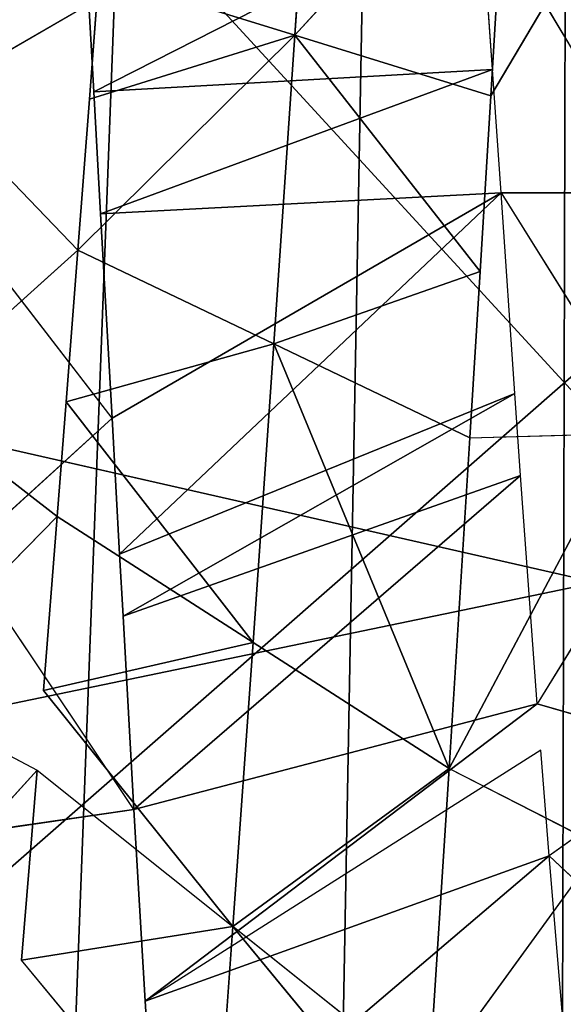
# Model space of a CAD drawing. Extents: x 0 to 40, y 0 to 81.9.
# Tile 544 of 623: x 36.228 to 36.532, y 74.023 to 74.573. Entities that reach past the tile are written whole.
import ezdxf

# ---------------------------------------------------------------- set-up
doc = ezdxf.new("R2010")
doc.units = 0
doc.header["$LTSCALE"] = 25.4
doc.layers.get('0').update_dxf_attribs({"color": 13, "linetype": 'CONTINUOUS'})

# ---------------------------------------------------------------- blocks, each defined once
blk = doc.blocks.new('ICE-TUBE-LED-S-8118_STL')
at = {"color": 0}
for p, q in [((74.57777, -14.44387, 44.36372), (74.20421, -12.64387, 44.55978)), ((74.57777, -14.44387, 44.36372), (74.20421, -12.64387, 44.55978)), ((74.57777, -14.44387, 47.63628), (74.20421, -12.64387, 47.44022)), ((74.57777, -14.44387, 47.63628), (74.20421, -12.64387, 47.44022)), ((74.57777, -14.44387, 44.36372), (74.98739, -12.64387, 44.26276)), ((74.57777, -14.44387, 44.36372), (74.98739, -12.64387, 44.26276)), ((74.57777, -14.44387, 47.63628), (74.98739, -12.64387, 47.73724)), ((74.57777, -14.44387, 47.63628), (74.98739, -12.64387, 47.73724)), ((74.36684, -14.03571, 44.66695), (74.47309, -14.13179, 44.60629)), ((74.5175, -14.04784, 44.58406), (74.47309, -14.13179, 44.60629)), ((74.61471, -14.14302, 44.54131), (74.5175, -14.04784, 44.58406)), ((74.61471, -14.14302, 44.54131), (74.6787, -14.06052, 44.5173)), ((74.6787, -14.06052, 44.5173), (74.76353, -14.15458, 44.49025)), ((74.84776, -14.07352, 44.4685), (74.76353, -14.15458, 44.49025)), ((74.85184, -14.07593, 47.91897), (74.90082, -14.16064, 47.92717)), ((74.66973, -14.17368, 47.87699), (74.7922, -14.07931, 47.90724)), ((74.451, -14.18588, 47.80111), (74.59377, -14.09039, 47.85392)), ((74.66973, -14.17368, 47.87699), (74.59377, -14.09039, 47.85392)), ((74.451, -14.18588, 47.80111), (74.43847, -14.09911, 47.79586)), ((74.23706, -14.23043, 44.52503), (74.36684, -14.12321, 44.66695)), ((74.47309, -14.13179, 44.60629), (74.36684, -14.12321, 44.66695)), ((74.38564, -14.24117, 44.43824), (74.36684, -14.12321, 44.66695)), ((74.38564, -14.24117, 44.43824), (74.36684, -14.12321, 44.66695)), ((74.47309, -14.13179, 44.60629), (74.38564, -14.24117, 44.43824)), ((74.5175, -14.13534, 44.58406), (74.38564, -14.24117, 44.43824)), ((74.5175, -14.13534, 44.58406), (74.54433, -14.25239, 44.36542)), ((74.5175, -14.13534, 44.58406), (74.54433, -14.25239, 44.36542)), ((74.61471, -14.14302, 44.54131), (74.5175, -14.13534, 44.58406)), ((74.61471, -14.14302, 44.54131), (74.54433, -14.25239, 44.36542)), ((74.61471, -14.14302, 44.54131), (74.54433, -14.25239, 44.36542)), ((74.6787, -14.14802, 44.5173), (74.61471, -14.14302, 44.54131)), ((74.54433, -14.25239, 44.36542), (74.6787, -14.14802, 44.5173)), ((74.54433, -14.25239, 44.36542), (74.6787, -14.14802, 44.5173)), ((74.6787, -14.14802, 44.5173), (74.71111, -14.26395, 44.3082)), ((74.6787, -14.14802, 44.5173), (74.71111, -14.26395, 44.3082)), ((74.76353, -14.15458, 44.49025), (74.6787, -14.14802, 44.5173)), ((74.71111, -14.26395, 44.3082), (74.76353, -14.15458, 44.49025)), ((74.71111, -14.26395, 44.3082), (74.76353, -14.15458, 44.49025)), ((74.84776, -14.16102, 44.4685), (74.76353, -14.15458, 44.49025)), ((74.88359, -14.27568, 44.2678), (74.76353, -14.15458, 44.49025)), ((74.88359, -14.27568, 44.2678), (74.76353, -14.15458, 44.49025)), ((74.84776, -14.16102, 44.4685), (74.88359, -14.27568, 44.2678)), ((74.84776, -14.16102, 44.4685), (74.88359, -14.27568, 44.2678)), ((74.91746, -14.16631, 44.4542), (74.84776, -14.16102, 44.4685)), ((74.85184, -14.16343, 47.91897), (74.90082, -14.16064, 47.92717)), ((74.78381, -14.16728, 47.90543), (74.85184, -14.16343, 47.91897)), ((74.96171, -14.37918, 47.55319), (74.85184, -14.16343, 47.91897)), ((74.85184, -14.16343, 47.91897), (74.86434, -14.38603, 47.53521)), ((74.85184, -14.16343, 47.91897), (74.86434, -14.38603, 47.53521)), ((74.96171, -14.37918, 47.55319), (74.85184, -14.16343, 47.91897)), ((74.91746, -14.16631, 44.4542), (74.88359, -14.27568, 44.2678)), ((74.91746, -14.16631, 44.4542), (74.88359, -14.27568, 44.2678)), ((74.66973, -14.17368, 47.87699), (74.78381, -14.16728, 47.90543)), ((74.78381, -14.16728, 47.90543), (74.86434, -14.38603, 47.53521)), ((74.78381, -14.16728, 47.90543), (74.86434, -14.38603, 47.53521)), ((74.78381, -14.16728, 47.90543), (74.79556, -14.39083, 47.51861)), ((74.78381, -14.16728, 47.90543), (74.79556, -14.39083, 47.51861)), ((74.59377, -14.17789, 47.85392), (74.66973, -14.17368, 47.87699)), ((74.66973, -14.17368, 47.87699), (74.79556, -14.39083, 47.51861)), ((74.66973, -14.17368, 47.87699), (74.79556, -14.39083, 47.51861)), ((74.451, -14.18588, 47.80111), (74.55914, -14.1798, 47.84226)), ((74.55914, -14.1798, 47.84226), (74.59377, -14.17789, 47.85392)), ((74.6376, -14.4017, 47.46764), (74.55914, -14.1798, 47.84226)), ((74.6376, -14.4017, 47.46764), (74.55914, -14.1798, 47.84226)), ((74.68333, -14.39855, 47.48431), (74.55914, -14.1798, 47.84226)), ((74.68333, -14.39855, 47.48431), (74.55914, -14.1798, 47.84226)), ((74.68333, -14.39855, 47.48431), (74.59377, -14.17789, 47.85392)), ((74.68333, -14.39855, 47.48431), (74.59377, -14.17789, 47.85392)), ((74.79556, -14.39083, 47.51861), (74.59377, -14.17789, 47.85392)), ((74.79556, -14.39083, 47.51861), (74.59377, -14.17789, 47.85392)), ((74.34402, -14.19224, 47.7529), (74.451, -14.18588, 47.80111)), ((74.51001, -14.41099, 47.41231), (74.451, -14.18588, 47.80111)), ((74.51001, -14.41099, 47.41231), (74.451, -14.18588, 47.80111)), ((74.6376, -14.4017, 47.46764), (74.451, -14.18588, 47.80111)), ((74.6376, -14.4017, 47.46764), (74.451, -14.18588, 47.80111)), ((74.23883, -14.19885, 47.69761), (74.34402, -14.19224, 47.7529)), ((74.42526, -14.4176, 47.36776), (74.34402, -14.19224, 47.7529)), ((74.48423, -14.41296, 47.39945), (74.34402, -14.19224, 47.7529)), ((74.42526, -14.4176, 47.36776), (74.34402, -14.19224, 47.7529)), ((74.51001, -14.41099, 47.41231), (74.34402, -14.19224, 47.7529)), ((74.42526, -14.4176, 47.36776), (74.23883, -14.19885, 47.69761)), ((74.42526, -14.4176, 47.36776), (74.23883, -14.19885, 47.69761)), ((74.23706, -14.23043, 44.52503), (74.38564, -14.24117, 44.43824)), ((74.23706, -14.23043, 44.52503), (74.38564, -14.24117, 44.43824)), ((74.25606, -14.34781, 44.29277), (74.38564, -14.24117, 44.43824)), ((74.29819, -14.35054, 44.27018), (74.38564, -14.24117, 44.43824)), ((74.54433, -14.25239, 44.36542), (74.38564, -14.24117, 44.43824)), ((74.38564, -14.24117, 44.43824), (74.47396, -14.36177, 44.18953)), ((74.38564, -14.24117, 44.43824), (74.47396, -14.36177, 44.18953)), ((74.54433, -14.25239, 44.36542), (74.38564, -14.24117, 44.43824)), ((74.54433, -14.25239, 44.36542), (74.47396, -14.36177, 44.18953)), ((74.54433, -14.25239, 44.36542), (74.47396, -14.36177, 44.18953)), ((74.71111, -14.26395, 44.3082), (74.54433, -14.25239, 44.36542)), ((74.71111, -14.26395, 44.3082), (74.54433, -14.25239, 44.36542)), ((74.71111, -14.26395, 44.3082), (74.47396, -14.36177, 44.18953)), ((74.71111, -14.26395, 44.3082), (74.47396, -14.36177, 44.18953)), ((74.71111, -14.26395, 44.3082), (74.65868, -14.37333, 44.12616)), ((74.71111, -14.26395, 44.3082), (74.65868, -14.37333, 44.12616)), ((74.75161, -14.37906, 44.10186), (74.71111, -14.26395, 44.3082)), ((74.71111, -14.26395, 44.3082), (74.88359, -14.27568, 44.2678)), ((74.71111, -14.26395, 44.3082), (74.88359, -14.27568, 44.2678)), ((74.75161, -14.37906, 44.10186), (74.71111, -14.26395, 44.3082)), ((74.75161, -14.37906, 44.10186), (74.88359, -14.27568, 44.2678)), ((74.75161, -14.37906, 44.10186), (74.88359, -14.27568, 44.2678)), ((74.84972, -14.38506, 44.08141), (74.88359, -14.27568, 44.2678)), ((74.84972, -14.38506, 44.08141), (74.88359, -14.27568, 44.2678)), ((75.0592, -14.2874, 44.24495), (74.88359, -14.27568, 44.2678)), ((74.88359, -14.27568, 44.2678), (75.01423, -14.39498, 44.05871)), ((74.88359, -14.27568, 44.2678), (75.01423, -14.39498, 44.05871)), ((75.0592, -14.2874, 44.24495), (74.88359, -14.27568, 44.2678)), ((74.29819, -14.35054, 44.27018), (74.43068, -14.44652, 44.20745)), ((74.29819, -14.35054, 44.27018), (74.47396, -14.36177, 44.18953)), ((74.29819, -14.35054, 44.27018), (74.47396, -14.36177, 44.18953)), ((74.47396, -14.36177, 44.18953), (74.43068, -14.44652, 44.20745)), ((74.47396, -14.36177, 44.18953), (74.66117, -14.46098, 44.12544)), ((74.47396, -14.36177, 44.18953), (74.65868, -14.37333, 44.12616)), ((74.47396, -14.36177, 44.18953), (74.65868, -14.37333, 44.12616)), ((74.65868, -14.37333, 44.12616), (74.66117, -14.46098, 44.12544)), ((74.65868, -14.37333, 44.12616), (74.75161, -14.37906, 44.10186)), ((74.75161, -14.37906, 44.10186), (74.84972, -14.38506, 44.08141)), ((74.79556, -14.47833, 47.51861), (74.96171, -14.37918, 47.55319)), ((74.86434, -14.38603, 47.53521), (74.96171, -14.37918, 47.55319)), ((74.79556, -14.39083, 47.51861), (74.86434, -14.38603, 47.53521)), ((74.84972, -14.38506, 44.08141), (75.01423, -14.48248, 44.05871)), ((74.84972, -14.38506, 44.08141), (75.01423, -14.39498, 44.05871)), ((74.84972, -14.38506, 44.08141), (75.01423, -14.39498, 44.05871)), ((74.79556, -14.39083, 47.51861), (74.6376, -14.4892, 47.46764)), ((74.68333, -14.39855, 47.48431), (74.79556, -14.39083, 47.51861)), ((74.79556, -14.39083, 47.51861), (74.79556, -14.47833, 47.51861)), ((74.51001, -14.41099, 47.41231), (74.6376, -14.4017, 47.46764)), ((74.6376, -14.4017, 47.46764), (74.68333, -14.39855, 47.48431)), ((74.42526, -14.4176, 47.36776), (74.48423, -14.41296, 47.39945)), ((74.48423, -14.50046, 47.39945), (74.51001, -14.41099, 47.41231)), ((74.6376, -14.4892, 47.46764), (74.51001, -14.41099, 47.41231)), ((74.33599, -14.42498, 47.31331), (74.42526, -14.4176, 47.36776)), ((74.33599, -14.51248, 47.31331), (74.42526, -14.4176, 47.36776)), ((74.48423, -14.50046, 47.39945), (74.42526, -14.4176, 47.36776))]:
    blk.add_line(p, q, dxfattribs=at)
mesh = blk.add_polyface(dxfattribs=at)
corners = [(81.99833, 18.65613, 0), (32.39832, 18.53461, 0), (32.39832, 18.65613, 0), (33.41051, 17.76106, 0), (34.4478, 16.85461, 0), (35.42089, 15.87956, 0), (36.32527, 14.84046, 0), (37.15673, 13.74214, 0), (37.91139, 12.58971, 0), (38.58575, 11.38851, 0), (39.17668, 10.14416, 0), (39.68142, 8.86242, 0), (40.09764, 7.54925, 0), (40.42338, 6.21078, 0), (40.65715, 4.85321, 0), (40.79784, 3.48288, 0), (40.84481, 2.10613, 0), (81.99833, -14.44387, 0), (33.41051, -13.5488, 0), (32.39832, -14.44387, 0), (32.39832, -14.32234, 0), (34.4478, -12.64234, 0), (35.42089, -11.6673, 0), (36.32527, -10.6282, 0), (37.15673, -9.52987, 0), (37.91139, -8.37744, 0), (38.58575, -7.17625, 0), (39.17668, -5.93189, 0), (39.68142, -4.65015, 0), (40.09764, -3.33699, 0), (40.42338, -1.99851, 0), (40.65715, -0.64095, 0), (40.79784, 0.72939, 0)]
mesh.append_faces([[corners[k] for k in face] for face in [(0, 1, 2), (18, 19, 20)]], dxfattribs={"vtx0": -1, "color": 0})
mesh.append_faces([[corners[k] for k in face] for face in [(1, 0, 3), (3, 0, 4), (4, 0, 5), (5, 0, 6), (6, 0, 7), (7, 0, 8), (8, 0, 9), (9, 0, 10), (10, 0, 11), (11, 0, 12), (12, 0, 13), (13, 0, 14), (14, 0, 15), (15, 0, 16), (19, 18, 17)]], dxfattribs={"vtx0": -1, "vtx1": -1, "color": 0})
mesh.append_faces([[corners[k] for k in face] for face in [(16, 0, 17), (17, 18, 21), (17, 21, 22), (17, 22, 23), (17, 23, 24), (17, 24, 25), (17, 25, 26), (17, 26, 27), (17, 27, 28), (17, 28, 29), (17, 29, 30), (17, 30, 31), (17, 31, 32), (17, 32, 16)]], dxfattribs={"vtx0": -1, "vtx2": -1, "color": 0})
mesh = blk.add_polyface(dxfattribs=at)
corners = [(81.99833, -14.44387, 92), (32.39832, -14.32234, 92), (32.39832, -14.44387, 92), (33.41051, -13.5488, 92), (34.4478, -12.64234, 92), (35.42089, -11.6673, 92), (36.32527, -10.6282, 92), (37.15673, -9.52987, 92), (37.91139, -8.37744, 92), (38.58575, -7.17625, 92), (39.17668, -5.93189, 92), (39.68142, -4.65015, 92), (40.09764, -3.33699, 92), (40.42338, -1.99851, 92), (40.65715, -0.64095, 92), (40.79784, 0.72939, 92), (40.84481, 2.10613, 92), (33.41051, 17.76106, 92), (32.39832, 18.65613, 92), (32.39832, 18.53461, 92), (81.99833, 18.65613, 92), (34.4478, 16.85461, 92), (35.42089, 15.87956, 92), (36.32527, 14.84046, 92), (37.15673, 13.74214, 92), (37.91139, 12.58971, 92), (38.58575, 11.38851, 92), (39.17668, 10.14416, 92), (39.68142, 8.86242, 92), (40.09764, 7.54925, 92), (40.42338, 6.21078, 92), (40.65715, 4.85321, 92), (40.79784, 3.48288, 92)]
mesh.append_faces([[corners[k] for k in face] for face in [(0, 1, 2), (17, 18, 19)]], dxfattribs={"vtx0": -1, "color": 0})
mesh.append_faces([[corners[k] for k in face] for face in [(1, 0, 3), (3, 0, 4), (4, 0, 5), (5, 0, 6), (6, 0, 7), (7, 0, 8), (8, 0, 9), (9, 0, 10), (10, 0, 11), (11, 0, 12), (12, 0, 13), (13, 0, 14), (14, 0, 15), (15, 0, 16), (18, 17, 20), (20, 16, 0)]], dxfattribs={"vtx0": -1, "vtx1": -1, "color": 0})
mesh.append_faces([[corners[k] for k in face] for face in [(20, 17, 21), (20, 21, 22), (20, 22, 23), (20, 23, 24), (20, 24, 25), (20, 25, 26), (20, 26, 27), (20, 27, 28), (20, 28, 29), (20, 29, 30), (20, 30, 31), (20, 31, 32), (20, 32, 16)]], dxfattribs={"vtx0": -1, "vtx2": -1, "color": 0})
mesh = blk.add_polyface(dxfattribs=at)
corners = [(74.57777, -14.44387, 44.36372), (74.20421, -12.64387, 44.55978), (74.20421, -14.44387, 44.55978)]
mesh.append_faces([[corners[k] for k in face] for face in [(0, 1, 2)]], dxfattribs={"color": 0})
mesh = blk.add_polyface(dxfattribs=at)
corners = [(74.98739, -12.64387, 44.26276), (74.20421, -12.64387, 44.55978), (74.57777, -14.44387, 44.36372)]
mesh.append_faces([[corners[k] for k in face] for face in [(0, 1, 2)]], dxfattribs={"color": 0})
mesh = blk.add_polyface(dxfattribs=at)
corners = [(74.98739, -12.64387, 47.73724), (74.57777, -14.44387, 47.63628), (74.20421, -12.64387, 47.44022)]
mesh.append_faces([[corners[k] for k in face] for face in [(0, 1, 2)]], dxfattribs={"color": 0})
mesh = blk.add_polyface(dxfattribs=at)
corners = [(74.57777, -14.44387, 47.63628), (74.20421, -14.44387, 47.44022), (74.20421, -12.64387, 47.44022)]
mesh.append_faces([[corners[k] for k in face] for face in [(0, 1, 2)]], dxfattribs={"color": 0})
mesh = blk.add_polyface(dxfattribs=at)
corners = [(74.98739, -12.64387, 44.26276), (74.57777, -14.44387, 44.36372), (74.98739, -14.44387, 44.26276)]
mesh.append_faces([[corners[k] for k in face] for face in [(0, 1, 2)]], dxfattribs={"color": 0})
mesh = blk.add_polyface(dxfattribs=at)
corners = [(74.98739, -14.44387, 47.73724), (74.57777, -14.44387, 47.63628), (74.98739, -12.64387, 47.73724)]
mesh.append_faces([[corners[k] for k in face] for face in [(0, 1, 2)]], dxfattribs={"color": 0})
mesh = blk.add_polyface(dxfattribs=at)
corners = [(74.98523, -14.76354, 44.86513), (74.10896, -13.76354, 45.61711), (74.10896, -14.76354, 45.61711), (74.98523, -13.76354, 44.86513)]
mesh.append_faces([[corners[k] for k in face] for face in [(0, 1, 2), (1, 0, 3)]], dxfattribs={"vtx0": -1, "color": 0})
mesh = blk.add_polyface(dxfattribs=at)
corners = [(75.41142, -13.76354, 47.13487), (74.32204, -14.76354, 46.75198), (74.32204, -13.76354, 46.75198), (75.41142, -14.76354, 47.13487)]
mesh.append_faces([[corners[k] for k in face] for face in [(0, 1, 2), (1, 0, 3)]], dxfattribs={"vtx0": -1, "color": 0})
mesh = blk.add_polyface(dxfattribs=at)
corners = [(74.5175, -14.04784, 44.58406), (74.47309, -14.13179, 44.60629), (74.36684, -14.03571, 44.66695)]
mesh.append_faces([[corners[k] for k in face] for face in [(0, 1, 2)]], dxfattribs={"color": 0})
mesh = blk.add_polyface(dxfattribs=at)
corners = [(74.6787, -14.06052, 44.5173), (74.61471, -14.14302, 44.54131), (74.5175, -14.04784, 44.58406)]
mesh.append_faces([[corners[k] for k in face] for face in [(0, 1, 2)]], dxfattribs={"color": 0})
mesh = blk.add_polyface(dxfattribs=at)
corners = [(74.84776, -14.07352, 44.4685), (74.76353, -14.15458, 44.49025), (74.6787, -14.06052, 44.5173)]
mesh.append_faces([[corners[k] for k in face] for face in [(0, 1, 2)]], dxfattribs={"color": 0})
mesh = blk.add_polyface(dxfattribs=at)
corners = [(74.98021, -14.06859, 47.93776), (74.85184, -14.07593, 47.91897), (74.90082, -14.16064, 47.92717)]
mesh.append_faces([[corners[k] for k in face] for face in [(0, 1, 2)]], dxfattribs={"color": 0})
mesh = blk.add_polyface(dxfattribs=at)
corners = [(75.02159, -14.17412, 44.43886), (74.84776, -14.07352, 44.4685), (75.02159, -14.08662, 44.43886)]
mesh.append_faces([[corners[k] for k in face] for face in [(0, 1, 2)]], dxfattribs={"color": 0})
mesh = blk.add_polyface(dxfattribs=at)
corners = [(74.7922, -14.07931, 47.90724), (74.59377, -14.09039, 47.85392), (74.66973, -14.17368, 47.87699)]
mesh.append_faces([[corners[k] for k in face] for face in [(0, 1, 2)]], dxfattribs={"color": 0})
mesh = blk.add_polyface(dxfattribs=at)
corners = [(74.59377, -14.09039, 47.85392), (74.43847, -14.09911, 47.79586), (74.451, -14.18588, 47.80111)]
mesh.append_faces([[corners[k] for k in face] for face in [(0, 1, 2)]], dxfattribs={"color": 0})
mesh = blk.add_polyface(dxfattribs=at)
corners = [(74.36684, -14.12321, 44.66695), (74.38564, -14.24117, 44.43824), (74.23706, -14.23043, 44.52503)]
mesh.append_faces([[corners[k] for k in face] for face in [(0, 1, 2)]], dxfattribs={"color": 0})
mesh = blk.add_polyface(dxfattribs=at)
corners = [(74.36684, -14.12321, 44.66695), (74.47309, -14.13179, 44.60629), (74.38564, -14.24117, 44.43824)]
mesh.append_faces([[corners[k] for k in face] for face in [(0, 1, 2)]], dxfattribs={"color": 0})
mesh = blk.add_polyface(dxfattribs=at)
corners = [(74.5175, -14.13534, 44.58406), (74.54433, -14.25239, 44.36542), (74.38564, -14.24117, 44.43824)]
mesh.append_faces([[corners[k] for k in face] for face in [(0, 1, 2)]], dxfattribs={"color": 0})
mesh = blk.add_polyface(dxfattribs=at)
corners = [(74.5175, -14.13534, 44.58406), (74.61471, -14.14302, 44.54131), (74.54433, -14.25239, 44.36542)]
mesh.append_faces([[corners[k] for k in face] for face in [(0, 1, 2)]], dxfattribs={"color": 0})
mesh = blk.add_polyface(dxfattribs=at)
corners = [(74.61471, -14.14302, 44.54131), (74.6787, -14.14802, 44.5173), (74.54433, -14.25239, 44.36542)]
mesh.append_faces([[corners[k] for k in face] for face in [(0, 1, 2)]], dxfattribs={"color": 0})
mesh = blk.add_polyface(dxfattribs=at)
corners = [(74.6787, -14.14802, 44.5173), (74.71111, -14.26395, 44.3082), (74.54433, -14.25239, 44.36542)]
mesh.append_faces([[corners[k] for k in face] for face in [(0, 1, 2)]], dxfattribs={"color": 0})
mesh = blk.add_polyface(dxfattribs=at)
corners = [(74.6787, -14.14802, 44.5173), (74.76353, -14.15458, 44.49025), (74.71111, -14.26395, 44.3082)]
mesh.append_faces([[corners[k] for k in face] for face in [(0, 1, 2)]], dxfattribs={"color": 0})
mesh = blk.add_polyface(dxfattribs=at)
corners = [(74.76353, -14.15458, 44.49025), (74.88359, -14.27568, 44.2678), (74.71111, -14.26395, 44.3082)]
mesh.append_faces([[corners[k] for k in face] for face in [(0, 1, 2)]], dxfattribs={"color": 0})
mesh = blk.add_polyface(dxfattribs=at)
corners = [(74.76353, -14.15458, 44.49025), (74.84776, -14.16102, 44.4685), (74.88359, -14.27568, 44.2678)]
mesh.append_faces([[corners[k] for k in face] for face in [(0, 1, 2)]], dxfattribs={"color": 0})
mesh = blk.add_polyface(dxfattribs=at)
corners = [(74.84776, -14.16102, 44.4685), (74.91746, -14.16631, 44.4542), (74.88359, -14.27568, 44.2678)]
mesh.append_faces([[corners[k] for k in face] for face in [(0, 1, 2)]], dxfattribs={"color": 0})
mesh = blk.add_polyface(dxfattribs=at)
corners = [(74.90082, -14.16064, 47.92717), (74.85184, -14.16343, 47.91897), (74.96171, -14.37918, 47.55319)]
mesh.append_faces([[corners[k] for k in face] for face in [(0, 1, 2)]], dxfattribs={"color": 0})
mesh = blk.add_polyface(dxfattribs=at)
corners = [(74.85184, -14.16343, 47.91897), (74.78381, -14.16728, 47.90543), (74.86434, -14.38603, 47.53521)]
mesh.append_faces([[corners[k] for k in face] for face in [(0, 1, 2)]], dxfattribs={"color": 0})
mesh = blk.add_polyface(dxfattribs=at)
corners = [(74.85184, -14.16343, 47.91897), (74.86434, -14.38603, 47.53521), (74.96171, -14.37918, 47.55319)]
mesh.append_faces([[corners[k] for k in face] for face in [(0, 1, 2)]], dxfattribs={"color": 0})
mesh = blk.add_polyface(dxfattribs=at)
corners = [(74.91746, -14.16631, 44.4542), (75.0592, -14.2874, 44.24495), (74.88359, -14.27568, 44.2678)]
mesh.append_faces([[corners[k] for k in face] for face in [(0, 1, 2)]], dxfattribs={"color": 0})
mesh = blk.add_polyface(dxfattribs=at)
corners = [(74.78381, -14.16728, 47.90543), (74.66973, -14.17368, 47.87699), (74.79556, -14.39083, 47.51861)]
mesh.append_faces([[corners[k] for k in face] for face in [(0, 1, 2)]], dxfattribs={"color": 0})
mesh = blk.add_polyface(dxfattribs=at)
corners = [(74.78381, -14.16728, 47.90543), (74.79556, -14.39083, 47.51861), (74.86434, -14.38603, 47.53521)]
mesh.append_faces([[corners[k] for k in face] for face in [(0, 1, 2)]], dxfattribs={"color": 0})
mesh = blk.add_polyface(dxfattribs=at)
corners = [(74.66973, -14.17368, 47.87699), (74.59377, -14.17789, 47.85392), (74.79556, -14.39083, 47.51861)]
mesh.append_faces([[corners[k] for k in face] for face in [(0, 1, 2)]], dxfattribs={"color": 0})
mesh = blk.add_polyface(dxfattribs=at)
corners = [(74.55914, -14.1798, 47.84226), (74.451, -14.18588, 47.80111), (74.6376, -14.4017, 47.46764)]
mesh.append_faces([[corners[k] for k in face] for face in [(0, 1, 2)]], dxfattribs={"color": 0})
mesh = blk.add_polyface(dxfattribs=at)
corners = [(74.59377, -14.17789, 47.85392), (74.55914, -14.1798, 47.84226), (74.68333, -14.39855, 47.48431)]
mesh.append_faces([[corners[k] for k in face] for face in [(0, 1, 2)]], dxfattribs={"color": 0})
mesh = blk.add_polyface(dxfattribs=at)
corners = [(74.55914, -14.1798, 47.84226), (74.6376, -14.4017, 47.46764), (74.68333, -14.39855, 47.48431)]
mesh.append_faces([[corners[k] for k in face] for face in [(0, 1, 2)]], dxfattribs={"color": 0})
mesh = blk.add_polyface(dxfattribs=at)
corners = [(74.59377, -14.17789, 47.85392), (74.68333, -14.39855, 47.48431), (74.79556, -14.39083, 47.51861)]
mesh.append_faces([[corners[k] for k in face] for face in [(0, 1, 2)]], dxfattribs={"color": 0})
mesh = blk.add_polyface(dxfattribs=at)
corners = [(74.451, -14.18588, 47.80111), (74.34402, -14.19224, 47.7529), (74.51001, -14.41099, 47.41231)]
mesh.append_faces([[corners[k] for k in face] for face in [(0, 1, 2)]], dxfattribs={"color": 0})
mesh = blk.add_polyface(dxfattribs=at)
corners = [(74.451, -14.18588, 47.80111), (74.51001, -14.41099, 47.41231), (74.6376, -14.4017, 47.46764)]
mesh.append_faces([[corners[k] for k in face] for face in [(0, 1, 2)]], dxfattribs={"color": 0})
mesh = blk.add_polyface(dxfattribs=at)
corners = [(74.34402, -14.19224, 47.7529), (74.23883, -14.19885, 47.69761), (74.42526, -14.4176, 47.36776)]
mesh.append_faces([[corners[k] for k in face] for face in [(0, 1, 2)]], dxfattribs={"color": 0})
mesh = blk.add_polyface(dxfattribs=at)
corners = [(74.34402, -14.19224, 47.7529), (74.42526, -14.4176, 47.36776), (74.48423, -14.41296, 47.39945)]
mesh.append_faces([[corners[k] for k in face] for face in [(0, 1, 2)]], dxfattribs={"color": 0})
mesh = blk.add_polyface(dxfattribs=at)
corners = [(74.23883, -14.19885, 47.69761), (74.33599, -14.42498, 47.31331), (74.42526, -14.4176, 47.36776)]
mesh.append_faces([[corners[k] for k in face] for face in [(0, 1, 2)]], dxfattribs={"color": 0})
mesh = blk.add_polyface(dxfattribs=at)
corners = [(74.23706, -14.23043, 44.52503), (74.38564, -14.24117, 44.43824), (74.25606, -14.34781, 44.29277)]
mesh.append_faces([[corners[k] for k in face] for face in [(0, 1, 2)]], dxfattribs={"color": 0})
mesh = blk.add_polyface(dxfattribs=at)
corners = [(74.38564, -14.24117, 44.43824), (74.47396, -14.36177, 44.18953), (74.29819, -14.35054, 44.27018)]
mesh.append_faces([[corners[k] for k in face] for face in [(0, 1, 2)]], dxfattribs={"color": 0})
mesh = blk.add_polyface(dxfattribs=at)
corners = [(74.38564, -14.24117, 44.43824), (74.54433, -14.25239, 44.36542), (74.47396, -14.36177, 44.18953)]
mesh.append_faces([[corners[k] for k in face] for face in [(0, 1, 2)]], dxfattribs={"color": 0})
mesh = blk.add_polyface(dxfattribs=at)
corners = [(74.54433, -14.25239, 44.36542), (74.71111, -14.26395, 44.3082), (74.47396, -14.36177, 44.18953)]
mesh.append_faces([[corners[k] for k in face] for face in [(0, 1, 2)]], dxfattribs={"color": 0})
mesh = blk.add_polyface(dxfattribs=at)
corners = [(74.71111, -14.26395, 44.3082), (74.65868, -14.37333, 44.12616), (74.47396, -14.36177, 44.18953)]
mesh.append_faces([[corners[k] for k in face] for face in [(0, 1, 2)]], dxfattribs={"color": 0})
mesh = blk.add_polyface(dxfattribs=at)
corners = [(74.71111, -14.26395, 44.3082), (74.75161, -14.37906, 44.10186), (74.65868, -14.37333, 44.12616)]
mesh.append_faces([[corners[k] for k in face] for face in [(0, 1, 2)]], dxfattribs={"color": 0})
mesh = blk.add_polyface(dxfattribs=at)
corners = [(74.71111, -14.26395, 44.3082), (74.88359, -14.27568, 44.2678), (74.75161, -14.37906, 44.10186)]
mesh.append_faces([[corners[k] for k in face] for face in [(0, 1, 2)]], dxfattribs={"color": 0})
mesh = blk.add_polyface(dxfattribs=at)
corners = [(74.88359, -14.27568, 44.2678), (74.84972, -14.38506, 44.08141), (74.75161, -14.37906, 44.10186)]
mesh.append_faces([[corners[k] for k in face] for face in [(0, 1, 2)]], dxfattribs={"color": 0})
mesh = blk.add_polyface(dxfattribs=at)
corners = [(74.88359, -14.27568, 44.2678), (75.01423, -14.39498, 44.05871), (74.84972, -14.38506, 44.08141)]
mesh.append_faces([[corners[k] for k in face] for face in [(0, 1, 2)]], dxfattribs={"color": 0})
mesh = blk.add_polyface(dxfattribs=at)
corners = [(74.88359, -14.27568, 44.2678), (75.0592, -14.2874, 44.24495), (75.01423, -14.39498, 44.05871)]
mesh.append_faces([[corners[k] for k in face] for face in [(0, 1, 2)]], dxfattribs={"color": 0})
mesh = blk.add_polyface(dxfattribs=at)
corners = [(74.47396, -14.36177, 44.18953), (74.43068, -14.44652, 44.20745), (74.29819, -14.35054, 44.27018)]
mesh.append_faces([[corners[k] for k in face] for face in [(0, 1, 2)]], dxfattribs={"color": 0})
mesh = blk.add_polyface(dxfattribs=at)
corners = [(74.66117, -14.46098, 44.12544), (74.47396, -14.36177, 44.18953), (74.65868, -14.37333, 44.12616)]
mesh.append_faces([[corners[k] for k in face] for face in [(0, 1, 2)]], dxfattribs={"color": 0})
mesh = blk.add_polyface(dxfattribs=at)
corners = [(74.96171, -14.37918, 47.55319), (74.79556, -14.47833, 47.51861), (74.96171, -14.46667, 47.55319)]
mesh.append_faces([[corners[k] for k in face] for face in [(0, 1, 2)]], dxfattribs={"color": 0})
mesh = blk.add_polyface(dxfattribs=at)
corners = [(75.01423, -14.48248, 44.05871), (74.84972, -14.38506, 44.08141), (75.01423, -14.39498, 44.05871)]
mesh.append_faces([[corners[k] for k in face] for face in [(0, 1, 2)]], dxfattribs={"color": 0})
mesh = blk.add_polyface(dxfattribs=at)
corners = [(74.79556, -14.39083, 47.51861), (74.6376, -14.4892, 47.46764), (74.79556, -14.47833, 47.51861)]
mesh.append_faces([[corners[k] for k in face] for face in [(0, 1, 2)]], dxfattribs={"color": 0})
mesh = blk.add_polyface(dxfattribs=at)
corners = [(74.6376, -14.4892, 47.46764), (74.51001, -14.41099, 47.41231), (74.48423, -14.50046, 47.39945)]
mesh.append_faces([[corners[k] for k in face] for face in [(0, 1, 2)]], dxfattribs={"color": 0})
mesh = blk.add_polyface(dxfattribs=at)
corners = [(74.48423, -14.50046, 47.39945), (74.42526, -14.4176, 47.36776), (74.33599, -14.51248, 47.31331)]
mesh.append_faces([[corners[k] for k in face] for face in [(0, 1, 2)]], dxfattribs={"color": 0})

msp = doc.modelspace()

# ---------------------------------------------------------------- block references
at = {"color": 8, "rotation": 90.00000000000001}
msp.add_blockref('ICE-TUBE-LED-S-8118_STL', (22.10613, -0.3188, 254.70001), dxfattribs=at)

doc.saveas('drawing.dxf')
